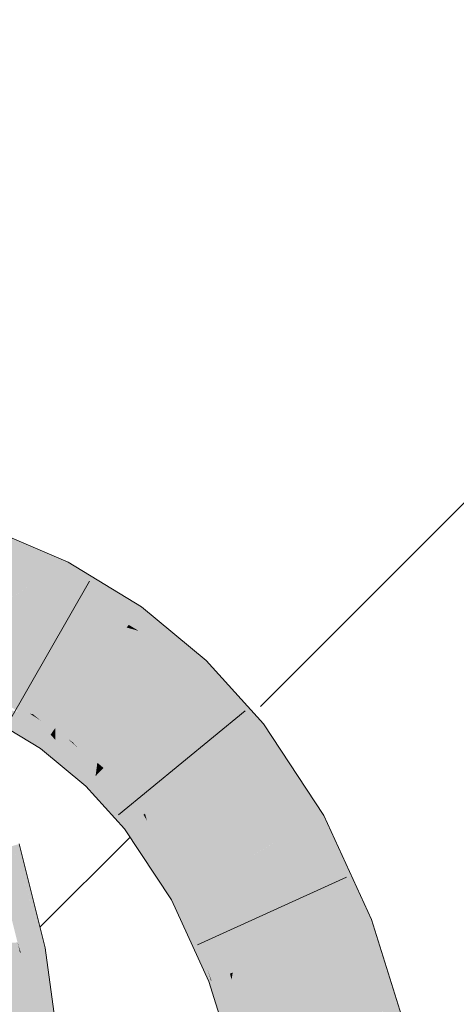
# Model space of a CAD drawing. Extents: x -620 to 300, y 62 to 1107.
# Tile 264 of 290: x 193.833 to 194.46, y 921.013 to 922.426. Entities that reach past the tile are written whole.
import ezdxf

# ---------------------------------------------------------------- set-up
doc = ezdxf.new("R2010")
doc.units = 0
doc.layers.get('0').update_dxf_attribs({"lineweight": 35})
for name, color, linetype, lineweight, true_color in [('E_Detail_Wandschraffur', 7, 'Continuous', 5, 0xc0c0c0), ('E_Leerrohr 25-A06G9GDD8I', 7, 'Continuous', 9, 0xff8000), ('E_Leerrohr 25-Shading', 7, 'Continuous', 9, 0xff8000)]:
    doc.layers.add(name, color=color, linetype=linetype, lineweight=lineweight, true_color=true_color)

# ---------------------------------------------------------------- blocks, each defined once
blk = doc.blocks.new('Shading-A06G9G198I', base_point=(260.3156, 751.1562))
at = {"layer": 'E_Leerrohr 25-Shading', "color": 43, "true_color": 0xd7ab7f}
for points in [[(193.8978, 921.6494), (193.7914, 921.6949), (193.7841, 921.6766)], [(193.7778, 921.6609), (193.8978, 921.6494), (193.7841, 921.6766)], [(193.8978, 921.6494), (193.7778, 921.6609), (193.888, 921.6182), (193.8649, 921.6237)], [(193.8978, 921.6494), (193.888, 921.6182), (193.9028, 921.6472)], [(194.0005, 921.5728), (194.008, 921.5832), (193.888, 921.6182), (193.9028, 921.6472)], [(193.8649, 921.6237), (193.8862, 921.6146), (193.888, 921.6182)], [(193.888, 921.6182), (193.8862, 921.6146), (193.9895, 921.5573), (193.9625, 921.5681)], [(193.888, 921.6182), (193.9895, 921.5573), (194.0005, 921.5728)], [(194.0725, 921.5297), (194.008, 921.5832), (194.0005, 921.5728)], [(193.9625, 921.5681), (193.9867, 921.5534), (193.9895, 921.5573)], [(194.0005, 921.5728), (193.9895, 921.5573), (194.0725, 921.5297), (194.004, 921.5486)], [(193.9895, 921.5573), (193.9867, 921.5534), (194.004, 921.5486)], [(194.004, 921.5486), (193.9867, 921.5534), (194.0916, 921.4964), (194.0756, 921.4797)], [(194.0725, 921.5297), (194.004, 921.5486), (194.1009, 921.5061), (194.0916, 921.4964)], [(194.1652, 921.435), (194.1009, 921.5061), (194.0916, 921.4964)], [(194.0756, 921.4797), (194.1652, 921.435), (194.0916, 921.4964)], [(194.0756, 921.4797), (194.1538, 921.3931), (194.1652, 921.435), (194.183, 921.4152)], [(193.8042, 921.4546), (193.803, 921.4521), (193.8377, 921.4315), (193.8302, 921.4328)], [(193.8377, 921.4315), (193.8478, 921.4297), (193.8042, 921.4546), (193.8056, 921.4572)], [(193.8478, 921.4297), (193.8518, 921.4291), (193.8056, 921.4572)], [(193.7889, 921.4246), (193.8629, 921.3796), (193.7961, 921.4387), (193.865, 921.3824)], [(193.8302, 921.4328), (193.7961, 921.4387), (193.8772, 921.3995), (193.865, 921.3824)], [(193.8377, 921.4315), (193.8302, 921.4328), (193.8795, 921.4028), (193.8772, 921.3995)], [(193.8795, 921.4028), (193.8478, 921.4297), (193.8377, 921.4315)], [(193.8795, 921.4028), (193.8811, 921.4051), (193.8478, 921.4297), (193.8631, 921.4199)], [(193.8631, 921.4199), (193.8518, 921.4291), (193.8478, 921.4297)], [(193.8518, 921.4291), (193.8631, 921.4199), (193.8842, 921.4094), (193.8826, 921.4072)], [(193.8631, 921.4199), (193.8811, 921.4051), (193.8826, 921.4072)], [(193.8811, 921.4051), (193.8842, 921.4017), (193.8826, 921.4072), (193.8842, 921.4056)], [(193.8842, 921.4056), (193.8842, 921.4094), (193.8826, 921.4072)], [(193.8842, 921.4094), (193.8842, 921.4056), (193.9025, 921.3933)], [(193.8842, 921.4094), (193.9025, 921.3933), (193.9088, 921.389)], [(193.9419, 921.3401), (193.9433, 921.3505), (193.8842, 921.4017), (193.8842, 921.4056)], [(193.9025, 921.3933), (193.8842, 921.4056), (193.9435, 921.352), (193.9433, 921.3505)], [(194.2377, 921.2657), (194.2698, 921.2835), (194.1538, 921.3931), (194.183, 921.4152)], [(193.8772, 921.3995), (193.865, 921.3824), (193.8843, 921.3923), (193.8846, 921.3616)], [(193.8795, 921.4028), (193.8772, 921.3995), (193.8843, 921.3981), (193.8843, 921.3923)], [(193.8842, 921.4017), (193.8811, 921.4051), (193.8843, 921.3981), (193.8795, 921.4028)], [(193.9265, 921.3567), (193.8842, 921.4017), (193.8843, 921.3981)], [(193.9391, 921.3372), (193.9419, 921.3401), (193.8843, 921.3981), (193.9265, 921.3567)], [(193.9391, 921.3372), (193.8843, 921.3981), (193.8843, 921.3923)], [(193.8843, 921.3923), (193.8846, 921.3616), (193.9391, 921.3372), (193.928, 921.3256)], [(193.9025, 921.3933), (193.9435, 921.352), (193.9158, 921.3815)], [(193.9088, 921.389), (193.9025, 921.3933), (193.9158, 921.3815)], [(193.8629, 921.3796), (193.8846, 921.3616), (193.865, 921.3824)], [(193.9088, 921.389), (193.9158, 921.3815), (193.9445, 921.3594), (193.9441, 921.3565)], [(193.9158, 921.3815), (193.9435, 921.352), (193.9441, 921.3565)], [(193.9433, 921.3505), (193.9419, 921.3401), (193.9478, 921.3463)], [(193.9478, 921.3463), (193.9484, 921.3468), (193.9433, 921.3505), (193.9435, 921.352)], [(193.9435, 921.352), (193.9484, 921.3468), (193.9441, 921.3565), (193.9514, 921.35)], [(193.9514, 921.35), (193.9523, 921.351), (193.9441, 921.3565), (193.9445, 921.3594)], [(193.9533, 921.352), (193.9445, 921.3594), (193.9523, 921.351)], [(193.9682, 921.3196), (193.9514, 921.35), (193.9484, 921.3468)], [(193.9657, 921.3325), (193.9523, 921.351), (193.9514, 921.35)], [(193.9682, 921.3196), (194.0038, 921.2796), (193.9514, 921.35), (193.9657, 921.3325)], [(193.9533, 921.352), (193.9523, 921.351), (193.9743, 921.3276)], [(193.9743, 921.3276), (193.9523, 921.351), (194.0066, 921.2817), (193.9657, 921.3325)], [(193.9533, 921.352), (193.9743, 921.3276), (194.0129, 921.2864)], [(193.9391, 921.3372), (193.928, 921.3256), (193.9885, 921.2681), (193.9837, 921.2643)], [(193.9419, 921.3401), (193.9391, 921.3372), (193.9922, 921.2709), (193.9885, 921.2681)], [(193.9478, 921.3463), (193.9419, 921.3401), (194.0006, 921.2772), (193.9922, 921.2709)], [(193.9484, 921.3468), (193.9478, 921.3463), (193.9682, 921.3196)], [(193.9657, 921.3325), (194.0038, 921.2796), (194.0066, 921.2817)], [(193.9743, 921.3276), (194.0066, 921.2817), (194.0108, 921.2849)], [(194.0129, 921.2864), (193.9743, 921.3276), (194.0108, 921.2849)], [(194.0038, 921.2796), (193.9682, 921.3196), (194.0006, 921.2772)], [(194.0038, 921.2796), (194.0006, 921.2772), (194.0285, 921.2335), (194.0357, 921.2088)], [(194.0038, 921.2796), (194.0285, 921.2335), (194.0066, 921.2817), (194.0233, 921.2511)], [(194.0066, 921.2817), (194.0233, 921.2511), (194.0108, 921.2849), (194.0159, 921.2761)], [(194.0159, 921.2761), (194.0129, 921.2864), (194.0108, 921.2849)], [(194.0159, 921.2761), (194.0742, 921.1754), (194.0129, 921.2864), (194.0795, 921.1783)], [(194.0795, 921.1783), (194.083, 921.1802), (194.0129, 921.2864)], [(194.2377, 921.2657), (194.3383, 921.1345), (194.2698, 921.2835)], [(193.9885, 921.2681), (193.9837, 921.2643), (194.0077, 921.228)], [(194.0005, 921.2429), (193.9922, 921.2709), (193.9885, 921.2681)], [(194.0006, 921.2772), (193.9922, 921.2709), (194.0357, 921.2088), (194.048, 921.1669)], [(194.0005, 921.2429), (194.0315, 921.1935), (193.9922, 921.2709), (194.0074, 921.2427)], [(194.0667, 921.1712), (194.0742, 921.1754), (194.0233, 921.2511), (194.0159, 921.2761)], [(194.3383, 921.1345), (194.2377, 921.2657), (194.308, 921.1229), (194.2833, 921.1666)], [(194.0233, 921.2511), (194.0285, 921.2335), (194.0667, 921.1712), (194.0629, 921.1691)], [(193.8232, 921.2401), (193.7973, 921.2324), (193.8344, 921.0871), (193.8298, 921.1016)], [(193.8232, 921.2401), (193.8541, 921.1411), (193.8324, 921.2428), (193.8637, 921.1165)], [(193.8232, 921.2401), (193.8344, 921.0871), (193.8688, 921.0937)], [(194.0005, 921.2429), (194.0077, 921.228), (194.024, 921.2033)], [(194.024, 921.2033), (194.0342, 921.1879), (194.0005, 921.2429), (194.0315, 921.1935)], [(194.0315, 921.1935), (194.048, 921.1669), (194.0074, 921.2427)], [(194.0588, 921.1668), (194.0629, 921.1691), (194.0352, 921.2104), (194.0285, 921.2335)], [(194.0576, 921.1662), (194.0588, 921.1668), (194.0357, 921.2088), (194.0352, 921.2104)], [(194.0357, 921.2088), (194.048, 921.1669), (194.0576, 921.1662), (194.051, 921.1625)], [(194.0342, 921.1879), (194.048, 921.1669), (194.0315, 921.1935)], [(194.0861, 921.1611), (194.083, 921.1802), (194.0795, 921.1783)], [(194.1275, 921.0539), (194.135, 921.0568), (194.0861, 921.1611), (194.083, 921.1802)], [(194.135, 921.0568), (194.139, 921.0583), (194.083, 921.1802)], [(194.0576, 921.1662), (194.051, 921.1625), (194.0745, 921.1113)], [(194.0588, 921.1668), (194.0576, 921.1662), (194.1043, 921.0462), (194.0745, 921.1113)], [(194.1048, 921.0452), (194.0629, 921.1691), (194.1043, 921.0462), (194.0588, 921.1668)], [(194.0629, 921.1691), (194.1021, 921.0638), (194.0667, 921.1712)], [(194.1021, 921.0638), (194.0629, 921.1691), (194.1078, 921.0464), (194.1048, 921.0452)], [(194.0667, 921.1712), (194.1021, 921.0638), (194.0742, 921.1754), (194.092, 921.1253)], [(194.0742, 921.1754), (194.092, 921.1253), (194.0795, 921.1783), (194.0861, 921.1611)], [(194.2833, 921.1666), (194.2955, 921.14), (194.308, 921.1229), (194.306, 921.1222)], [(194.0861, 921.1611), (194.092, 921.1253), (194.1275, 921.0539), (194.1187, 921.0505)], [(193.8541, 921.1411), (193.8688, 921.0937), (193.8637, 921.1165), (193.8694, 921.0938)], [(194.2955, 921.14), (194.3041, 921.1214), (194.306, 921.1222)], [(194.092, 921.1253), (194.1021, 921.0638), (194.1187, 921.0505), (194.1085, 921.0466)], [(194.308, 921.1229), (194.306, 921.1222), (194.3679, 920.9826), (194.3536, 921.0038)], [(194.3748, 920.9662), (194.3898, 920.9697), (194.308, 921.1229), (194.3383, 921.1345)], [(194.3041, 921.1214), (194.3541, 920.9615), (194.306, 921.1222), (194.3693, 920.965)], [(193.8298, 921.1016), (193.8334, 921.0869), (193.8344, 921.0871)], [(193.8344, 921.0871), (193.8334, 921.0869), (193.8344, 921.0867)], [(193.8344, 921.0867), (193.8334, 921.0869), (193.8636, 920.926), (193.8558, 920.9254)], [(193.8688, 921.0937), (193.8344, 921.0871), (193.8716, 921.0781), (193.8344, 921.0867)], [(193.8923, 920.9278), (193.8716, 921.0781), (193.853, 920.9843), (193.8344, 921.0867)], [(193.8716, 921.0781), (193.8694, 921.0938), (193.8688, 921.0937)], [(194.1085, 921.0466), (194.1021, 921.0638), (194.1078, 921.0464)], [(194.1187, 921.0505), (194.129, 920.9985), (194.1275, 921.0539), (194.1337, 921.0264)], [(194.1275, 921.0539), (194.1337, 921.0264), (194.135, 921.0568), (194.1373, 921.048)], [(194.1373, 921.048), (194.139, 921.0583), (194.135, 921.0568)], [(194.14, 921.037), (194.139, 921.0583), (194.1373, 921.048)], [(194.1782, 920.921), (194.1819, 920.9218), (194.139, 921.0582), (194.139, 921.0583)], [(194.14, 921.037), (194.1699, 920.919), (194.139, 921.0582), (194.1782, 920.921)], [(194.1078, 921.0464), (194.1048, 921.0452), (194.1122, 921.0215)], [(194.1085, 921.0466), (194.1078, 921.0464), (194.1257, 920.9786), (194.1122, 921.0215)], [(194.1085, 921.0466), (194.1257, 920.9786), (194.1187, 921.0505), (194.129, 920.9985)], [(194.1337, 921.0264), (194.1425, 920.9867), (194.1373, 921.048), (194.14, 921.037)], [(194.1462, 920.9136), (194.1425, 920.9867), (194.129, 920.9985), (194.1337, 921.0264)], [(194.1582, 920.9163), (194.1699, 920.919), (194.1425, 920.9867), (194.14, 921.037)]]:
    blk.add_solid(points, dxfattribs=at)
at = {"layer": 'E_Leerrohr 25-Shading', "color": 31, "true_color": 0xfabd7f}
for points in [[(193.7778, 921.6609), (193.7468, 921.5829), (193.8649, 921.6237), (193.7811, 921.5724)], [(193.7726, 921.5671), (193.8459, 921.5359), (193.8649, 921.6237), (193.8862, 921.6146)], [(193.8862, 921.6146), (193.8459, 921.5359), (193.9625, 921.5681), (193.872, 921.5225)], [(193.8213, 921.4879), (193.8459, 921.5359), (193.7726, 921.5671)], [(193.8698, 921.5214), (193.9355, 921.4814), (193.9625, 921.5681), (193.9867, 921.5534)], [(193.9355, 921.4814), (194.0197, 921.4213), (193.9867, 921.5534), (194.0756, 921.4797)], [(193.8473, 921.5111), (193.8459, 921.5359), (193.8401, 921.5247)], [(193.8459, 921.5359), (193.8698, 921.5214), (193.872, 921.5225)], [(193.8459, 921.5359), (193.909, 921.4442), (193.8698, 921.5214)], [(193.909, 921.4442), (193.8459, 921.5359), (193.8939, 921.423), (193.8473, 921.5111)], [(193.8213, 921.4879), (193.8518, 921.4291), (193.8401, 921.5247), (193.8473, 921.5111)], [(193.909, 921.4442), (193.9355, 921.4814), (193.8698, 921.5214)], [(193.8473, 921.5111), (193.8518, 921.4291), (193.8939, 921.423), (193.8842, 921.4094)], [(193.8056, 921.4572), (193.8518, 921.4291), (193.8213, 921.4879)], [(193.9445, 921.3594), (193.9355, 921.4814), (193.909, 921.4442)], [(193.9355, 921.4814), (194.0145, 921.4158), (194.0197, 921.4213)], [(193.9445, 921.3594), (193.9533, 921.352), (193.9355, 921.4814), (194.0145, 921.4158)], [(194.1016, 921.3536), (194.1538, 921.3931), (194.0197, 921.4213), (194.0756, 921.4797)], [(193.909, 921.4442), (193.8939, 921.423), (193.9445, 921.3594), (193.9088, 921.389)], [(193.8939, 921.423), (193.8842, 921.4094), (193.9088, 921.389)], [(194.0197, 921.4213), (194.0145, 921.4158), (194.1016, 921.3536), (194.0892, 921.3442)], [(194.0129, 921.2864), (194.0833, 921.3398), (193.9533, 921.352), (194.0145, 921.4158)], [(194.0145, 921.4158), (194.0833, 921.3398), (194.0892, 921.3442)], [(194.2091, 921.2499), (194.2377, 921.2657), (194.1016, 921.3536), (194.1538, 921.3931)], [(194.1016, 921.3536), (194.0892, 921.3442), (194.2091, 921.2499), (194.1854, 921.2369)], [(194.083, 921.1802), (194.1604, 921.223), (194.0129, 921.2864), (194.0833, 921.3398)], [(194.0892, 921.3442), (194.0833, 921.3398), (194.1854, 921.2369), (194.1604, 921.223)], [(194.2377, 921.2657), (194.2091, 921.2499), (194.2833, 921.1666)], [(194.2091, 921.2499), (194.1604, 921.223), (194.2955, 921.14), (194.2053, 921.1252)], [(194.2091, 921.2499), (194.2955, 921.14), (194.2833, 921.1666)], [(194.083, 921.1802), (194.2053, 921.1252), (194.1604, 921.223)], [(194.083, 921.1802), (194.139, 921.0583), (194.2053, 921.1252), (194.2118, 921.0861)], [(194.2053, 921.1252), (194.2215, 921.0898), (194.2955, 921.14), (194.3041, 921.1214)], [(194.2118, 921.0861), (194.2215, 921.0898), (194.2053, 921.1252)], [(194.2215, 921.0898), (194.2777, 920.9438), (194.3041, 921.1214), (194.3541, 920.9615)], [(193.7407, 921.0941), (193.7466, 921.0703), (193.8298, 921.1016), (193.8334, 921.0869)], [(193.7676, 920.9197), (193.8558, 920.9254), (193.7466, 921.0703), (193.8334, 921.0869)], [(194.139, 921.0583), (194.1819, 920.9218), (194.2118, 921.0861), (194.2278, 920.9324)], [(194.2278, 920.9324), (194.268, 920.9416), (194.2118, 921.0861), (194.2215, 921.0898)], [(194.2215, 921.0898), (194.268, 920.9416), (194.2777, 920.9438)]]:
    blk.add_solid(points, dxfattribs=at)
blk = doc.blocks.new('Referenz-A06G9GDJ8I')
at = {"layer": 'E_Detail_Wandschraffur', "linetype": 'ByBlock', "ltscale": 0.13}
for p, q in [((194.1788, 921.44), (195.1646, 922.4258)), ((193.8621, 921.1233), (193.9914, 921.2526))]:
    blk.add_line(p, q, dxfattribs=at)
at = {"layer": 'E_Leerrohr 25-A06G9GDD8I', "linetype": 'Continuous', "ltscale": 0.13}
for p, q in [((193.9028, 921.6472), (193.7914, 921.695)), ((194.008, 921.5832), (193.9028, 921.6472)), ((193.9334, 921.6201), (193.8166, 921.4162)), ((194.1009, 921.5061), (194.008, 921.5832)), ((194.183, 921.4152), (194.1009, 921.5061)), ((194.1566, 921.4337), (193.9751, 921.2845)), ((193.8629, 921.3796), (193.7889, 921.4246)), ((194.2698, 921.2835), (194.183, 921.4152)), ((193.928, 921.3256), (193.8629, 921.3796)), ((193.9837, 921.2644), (193.928, 921.3256)), ((194.3383, 921.1345), (194.2698, 921.2835)), ((194.051, 921.1625), (193.9837, 921.2644)), ((193.8694, 921.0938), (193.8324, 921.2428)), ((194.3025, 921.195), (194.0884, 921.0982)), ((194.1048, 921.0452), (194.051, 921.1625)), ((194.3898, 920.9697), (194.3383, 921.1345)), ((193.8923, 920.9278), (193.8694, 921.0938)), ((194.1462, 920.9135), (194.1048, 921.0452))]:
    blk.add_line(p, q, dxfattribs=at)

msp = doc.modelspace()

# ---------------------------------------------------------------- block references
at = {"color": 8, "lineweight": 25, "ltscale": 0.25, "true_color": 0x808080}
msp.add_blockref('Referenz-A06G9GDJ8I', (0, 0), dxfattribs=at)
msp.add_blockref('Shading-A06G9G198I', (260.3156, 751.1562))

doc.saveas('drawing.dxf')
